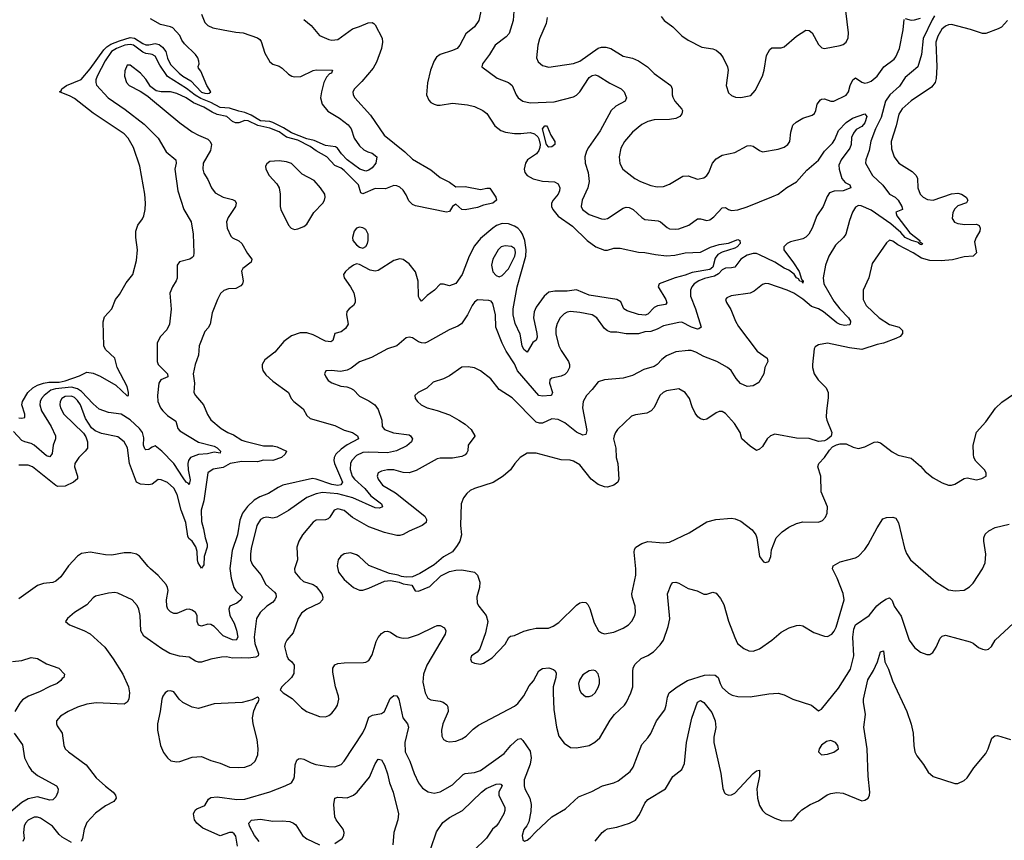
# Model space of a CAD drawing. Header units: inches. Extents: x 1173000 to 1307049, y 522583 to 678455.
# Tile 385 of 617: x 1279156 to 1285510, y 572119 to 577415. Entities that reach past the tile are written whole.
import ezdxf

# ---------------------------------------------------------------- set-up
doc = ezdxf.new("R2010")
doc.units = ezdxf.units.IN
doc.header["$MEASUREMENT"] = 0
doc.layers.add('B2577', color=7, linetype='Continuous')
doc.layers.add('B2587', color=7, linetype='Continuous')

msp = doc.modelspace()

# ---------------------------------------------------------------- linework, layer by layer
at = {"layer": 'B2577', "color": 5}
for points, elevation in [([(1279150, 574846.3), (1279170, 574842.7), (1279190, 574847.1), (1279190.2, 574869.8), (1279170.1, 574930), (1279173.4, 574950), (1279209.6, 575010), (1279241.3, 575038.7), (1279270, 575055.8), (1279310, 575070), (1279345.2, 575074.8), (1279410, 575074.7), (1279450, 575083.5), (1279543.1, 575116.9), (1279590, 575139.7), (1279630, 575134), (1279674.7, 575114.7), (1279775.9, 575055.9), (1279850, 574988.3), (1279858, 574990), (1279858.9, 575010), (1279850, 575047.3), (1279785.3, 575170), (1279770.3, 575230), (1279710, 575287.3), (1279698.5, 575310), (1279694, 575466), (1279702.4, 575497.6), (1279751.4, 575548.6), (1279775.3, 575610), (1279799.3, 575640.7), (1279844.2, 575715.8), (1279885.3, 575770), (1279910, 575861.2), (1279916.5, 575930), (1279905.3, 576010), (1279906, 576050), (1279919.5, 576090), (1279948.4, 576130), (1279957, 576150), (1279965.7, 576190), (1279967.9, 576230), (1279964.7, 576290), (1279932.3, 576470), (1279891.2, 576590), (1279855.8, 576650), (1279830, 576678.5), (1279630, 576810.9), (1279510, 576905.8), (1279482.1, 576922.1), (1279414, 576950), (1279423.1, 576956.9), (1279428.9, 576970), (1279457.8, 576990), (1279552.3, 577030), (1279610, 577098.5), (1279698.4, 577221.6), (1279718.9, 577241.1), (1279743.3, 577256.7), (1279800.4, 577279.6), (1279870, 577299.5), (1279896.5, 577296.5), (1279950, 577261.9), (1279970, 577253.8), (1279990, 577253.2), (1280000, 577255.4)], 740), ([(1280000, 577192.7), (1279970, 577196.8), (1279950, 577205.6), (1279890, 577250.6), (1279870, 577255.9), (1279834.4, 577250), (1279780.6, 577230), (1279748.8, 577210), (1279708.7, 577150), (1279657, 577050), (1279648.1, 577028.1), (1279647.2, 577010), (1279652.8, 576992.8), (1279727.6, 576910), (1279835.7, 576835.7), (1279959.9, 576739.9), (1280000, 576699.9)], 760), ([(1280000, 576983.7), (1279970, 577031.5), (1279935.4, 577070), (1279870, 577120.7), (1279850, 577121.2), (1279835.6, 577084.4), (1279832.8, 577050), (1279845.2, 577010), (1279863.1, 576990), (1279934.5, 576954.5), (1279982.2, 576922.2), (1280000, 576907.4)], 780), ([(1280000, 574649.2), (1279990, 574641.4), (1279970, 574639.9), (1279964.5, 574644.5), (1279955.6, 574670), (1279956.3, 574716.3), (1279949.3, 574750), (1279930, 574776.5), (1279870, 574832.6), (1279810, 574869), (1279730, 574880.9), (1279670, 574901.6), (1279630, 574935.7), (1279555.5, 575015.5), (1279530, 575032.4), (1279490, 575042.5), (1279387.9, 575032.1), (1279357, 575023), (1279315, 574990), (1279297.6, 574970), (1279288.5, 574950), (1279286.9, 574930), (1279297.5, 574890), (1279359.6, 574790), (1279387.8, 574730), (1279387.3, 574710), (1279372.5, 574670), (1279365.2, 574614.8), (1279350, 574594), (1279330, 574599.8), (1279250, 574669.9), (1279230, 574680.9), (1279189.9, 574689.9), (1279170, 574699.3), (1279117.1, 574757.1)], 760), ([(1280000, 574415.1), (1279990, 574412), (1279936.4, 574416.4), (1279910, 574429.7), (1279864.4, 574550), (1279851.7, 574651.7), (1279830.9, 574690), (1279790, 574723.5), (1279684, 574744), (1279642.6, 574762.6), (1279620, 574780), (1279581.7, 574841.7), (1279548.2, 574930), (1279530, 574958.4), (1279510, 574976.7), (1279490, 574986.3), (1279450, 574983.1), (1279427.7, 574970), (1279416.6, 574950), (1279414.8, 574930), (1279419.8, 574910), (1279441.7, 574870), (1279566.8, 574746.8), (1279582.3, 574722.3), (1279593.4, 574690), (1279593.7, 574650), (1279579.5, 574630), (1279536.9, 574590), (1279512.3, 574550), (1279509.3, 574530), (1279528.4, 574470), (1279529.1, 574450.9), (1279503.1, 574430), (1279450, 574405.2), (1279403.2, 574403.2), (1279388.8, 574408.8), (1279239.6, 574530), (1279210, 574539.8), (1279150, 574539)], 780), ([(1280000, 573871.7), (1279984.9, 573884.9), (1279930, 573951.6), (1279910, 573964.7), (1279873.6, 573973.6), (1279830, 573973.5), (1279750, 573958.3), (1279710, 573960.5), (1279610, 573978.9), (1279554.8, 573970), (1279530, 573951.6), (1279470, 573891.2), (1279420.9, 573819.1), (1279390, 573792), (1279370, 573783.5), (1279310, 573775.3), (1279270, 573762.7), (1279150, 573678.2)], 820), ([(1280000, 573406.5), (1279957, 573437), (1279938.5, 573470), (1279932.9, 573570), (1279924.5, 573610), (1279914.1, 573634.1), (1279881.6, 573670), (1279790, 573713.7), (1279770, 573717.2), (1279730, 573714.7), (1279645.8, 573694.2), (1279630, 573683.6), (1279590, 573637.6), (1279510.7, 573590), (1279464.7, 573550), (1279451.3, 573530), (1279478, 573510), (1279570, 573471.8), (1279610, 573450.3), (1279706.1, 573366.1), (1279760.3, 573290), (1279822.3, 573190), (1279857.3, 573110), (1279864, 573070), (1279859.5, 573030), (1279849.1, 573010.9), (1279830, 572996.9), (1279650, 573005.7), (1279590, 572996.4), (1279530, 572977.7), (1279468, 572950), (1279420, 572920), (1279394.4, 572890), (1279394, 572870), (1279398.6, 572858.6), (1279430.3, 572810), (1279441.3, 572730), (1279450.4, 572710), (1279470.2, 572690.2), (1279585.5, 572605.5), (1279650, 572521.7), (1279710, 572467.2), (1279759.1, 572430), (1279773.4, 572410), (1279778, 572390), (1279764, 572370), (1279710, 572341.3), (1279645.1, 572294.9), (1279590, 572234.3), (1279571.3, 572190), (1279562, 572130), (1279553.7, 572110)], 840), ([(1279110, 573273.2), (1279170, 573278.3), (1279230, 573297.8), (1279270, 573293.2), (1279330, 573258), (1279408.2, 573230), (1279444.7, 573190), (1279441, 573170), (1279430, 573163.7), (1279422.6, 573150), (1279398.9, 573130), (1279349.6, 573110.4), (1279283.8, 573076.2), (1279212, 573048), (1279175.2, 573024.8), (1279157, 573003), (1279125.3, 572950)], 820), ([(1279121.1, 572810), (1279174.5, 572734.5), (1279187.2, 572650), (1279214.7, 572594.7), (1279232.6, 572570), (1279270, 572537.2), (1279393, 572470), (1279403.7, 572450), (1279401.5, 572430), (1279390, 572399.5), (1279370, 572380.4), (1279350, 572377.2), (1279270, 572398.7), (1279210, 572386), (1279170, 572362.8), (1279070, 572279.8)], 820), ([(1279490, 572105.4), (1279430, 572139.1), (1279410, 572156.3), (1279368.2, 572210), (1279290, 572262.3), (1279270, 572268.9), (1279250, 572268.9), (1279210, 572247.6), (1279194.2, 572230), (1279185.8, 572210), (1279181, 572170), (1279185, 572130), (1279176.5, 572110)], 840)]:
    msp.add_lwpolyline(points, dxfattribs=dict(at, elevation=elevation))
at = {"layer": 'B2587', "color": 5}
for points, elevation in [([(1282349, 577530), (1282340.8, 577410), (1282314.1, 577325.9), (1282295.2, 577304.8), (1282223.6, 577250), (1282186.9, 577190), (1282142, 577130), (1282139.1, 577110), (1282238, 577038), (1282310, 577010.2), (1282321.8, 577001.8), (1282334.6, 576990), (1282359.5, 576930), (1282372.7, 576910), (1282402.8, 576890), (1282450, 576877.8), (1282604.8, 576884.8), (1282730, 576917.4), (1282750, 576928.6), (1282770, 576949.2), (1282830, 577042.2), (1282850, 577054.7), (1282870, 577058.8), (1282890, 577053.8), (1282965.3, 577005.3), (1283037.1, 576970), (1283057, 576950), (1283072.4, 576910), (1283063.8, 576890), (1283002.6, 576857.4), (1282972.8, 576830), (1282901.2, 576698.8), (1282826, 576590), (1282813.6, 576566.4), (1282803.7, 576530), (1282806, 576490), (1282824.9, 576430), (1282830.4, 576370), (1282821.5, 576330), (1282786, 576250), (1282780.3, 576210), (1282788.9, 576190), (1282830, 576157.5), (1282910, 576129.2), (1282930, 576127.1), (1282950, 576131.3), (1283050, 576198.5), (1283070, 576204.7), (1283090, 576202.4), (1283114.9, 576190), (1283170, 576138.9), (1283190, 576126.5), (1283276.7, 576116.7), (1283291.1, 576111.1), (1283333.5, 576073.5), (1283350, 576066), (1283390, 576062.3), (1283410, 576065.3), (1283475.1, 576090), (1283530, 576130.3), (1283550, 576130.2), (1283590, 576119.7), (1283610, 576123.8), (1283636.1, 576143.9), (1283690, 576200.3), (1283710, 576203.8), (1283731, 576190), (1283750, 576184.6), (1283790, 576188.2), (1283850, 576207.3), (1284010, 576271), (1284050, 576290.2), (1284106.9, 576333.1), (1284170, 576369.6), (1284236.7, 576443.3), (1284310, 576509.5), (1284350, 576567.3), (1284401.4, 576618.6), (1284417.4, 576642.6), (1284441, 576699), (1284490, 576751.6), (1284530, 576778.9), (1284610, 576807), (1284623.6, 576790), (1284610.8, 576750), (1284590, 576726.5), (1284553.6, 576706.4), (1284536.1, 576683.9), (1284524.3, 576655.7), (1284521.9, 576610), (1284513.8, 576586.2), (1284456.2, 576510), (1284442.8, 576477.2), (1284444.7, 576450), (1284461.6, 576390), (1284483.6, 576363.6), (1284512.7, 576350), (1284520.5, 576330), (1284470, 576309.9), (1284411, 576309), (1284382.9, 576297.1), (1284365.8, 576274.2), (1284340.7, 576210), (1284301.1, 576150), (1284270, 576069.6), (1284248.9, 576030), (1284230, 576011.1), (1284210, 576000.9), (1284130, 575982), (1284108.8, 575970), (1284087.6, 575950), (1284086.5, 575930), (1284150, 575846.7), (1284185.8, 575790), (1284201, 575741), (1284211.8, 575730), (1284210, 575714), (1284205.6, 575725.6), (1284190, 575726.9), (1284182.3, 575742.3), (1284170, 575749.9), (1284153.4, 575773.4), (1284118.5, 575798.5), (1284090, 575811.7), (1284030.2, 575850.2), (1283930, 575898), (1283910, 575905.3), (1283890, 575906.2), (1283850, 575894.4), (1283809.4, 575870.6), (1283770, 575818.5), (1283750, 575812.6), (1283710, 575810.6), (1283690, 575800.5), (1283664.8, 575775.2), (1283639.7, 575760.3), (1283575, 575745), (1283537.7, 575730), (1283509.4, 575710), (1283492.5, 575690), (1283485, 575670), (1283486, 575630), (1283517.6, 575550), (1283553.7, 575430), (1283539.7, 575420.3), (1283530, 575418.8), (1283491.5, 575430), (1283430, 575461.9), (1283410, 575461.7), (1283310, 575439.5), (1283270, 575417), (1283230, 575403.7), (1283190, 575399.8), (1283150, 575387), (1283070, 575387.4), (1283010, 575397.4), (1282970, 575398.7), (1282950, 575407), (1282930, 575422.4), (1282880.4, 575490), (1282849.4, 575510), (1282770, 575526.2), (1282710, 575532.2), (1282690, 575527.8), (1282670, 575516.1), (1282643.2, 575490), (1282625.4, 575454.6), (1282616.9, 575423.1), (1282615, 575385), (1282635, 575310), (1282650, 575279.5), (1282697.4, 575210), (1282704.2, 575190), (1282704.2, 575170), (1282690, 575139.5), (1282674.6, 575125.4), (1282650, 575115.1), (1282590, 575101.3), (1282576.4, 575090), (1282575.6, 575070), (1282594.2, 575010), (1282588, 574992), (1282582.8, 574990), (1282530, 574984.3), (1282505.8, 574990), (1282368.5, 575148.5), (1282350, 575194.3), (1282294.9, 575274.9), (1282270, 575327), (1282229.7, 575430), (1282225.8, 575510), (1282210, 575584), (1282197.7, 575597.7), (1282182.9, 575602.9), (1282110, 575607.6), (1282090, 575591.8), (1282075.3, 575570), (1282046.3, 575510), (1282007.1, 575452.9), (1281983.4, 575436.6), (1281927.2, 575412.8), (1281785.5, 575334.5), (1281770, 575328.4), (1281750, 575329.7), (1281730, 575336.4), (1281690, 575361.1), (1281670, 575366.6), (1281650, 575362), (1281590, 575310.8), (1281530, 575290.7), (1281425.5, 575234.5), (1281350, 575207.1), (1281294.5, 575165.5), (1281270, 575153.3), (1281225.6, 575145.6), (1281168.8, 575151.2), (1281130.8, 575149.2), (1281122.8, 575130), (1281130.7, 575110), (1281147.3, 575087.3), (1281170, 575070.6), (1281229.4, 575050.6), (1281266.3, 575046.3), (1281290, 575037.6), (1281310, 575025.5), (1281350, 574985.5), (1281410, 574956), (1281448.4, 574930), (1281470, 574898.8), (1281492.8, 574830), (1281496, 574790), (1281510.2, 574770.2), (1281568.7, 574748.7), (1281670, 574734.8), (1281679, 574730), (1281690.2, 574710), (1281683.5, 574690), (1281654.6, 574665.4), (1281587.1, 574632.9), (1281530, 574619.9), (1281410, 574624.3), (1281370, 574621.5), (1281330, 574603.2), (1281299.4, 574570), (1281291.5, 574550), (1281288.4, 574511.6), (1281301.9, 574470), (1281316.8, 574450), (1281383.4, 574390), (1281421.7, 574341.7), (1281490.2, 574290), (1281498.4, 574270), (1281478.1, 574261.9), (1281450, 574264), (1281305.1, 574330), (1281210, 574355.5), (1281110, 574363.5), (1281070, 574356), (1281008.4, 574331.6), (1280890, 574247.4), (1280816.3, 574203.7), (1280790, 574198.8), (1280750, 574204), (1280730, 574200.7), (1280710, 574188.7), (1280687.4, 574150), (1280650, 574002.7), (1280644.7, 573964.7), (1280646.1, 573926.1), (1280657.6, 573897.6), (1280711.8, 573831.8), (1280744.6, 573770), (1280800.9, 573720.9), (1280808, 573710), (1280810.2, 573690), (1280803.2, 573670), (1280787.3, 573652.7), (1280750, 573628.9), (1280707.4, 573590), (1280683.7, 573550), (1280668.6, 573430), (1280674.3, 573390), (1280697, 573323), (1280696, 573310), (1280679.6, 573300.4), (1280630, 573293.3), (1280590, 573297), (1280530, 573293.8), (1280490, 573302), (1280458.7, 573301.3), (1280390, 573288.4), (1280330, 573268.3), (1280310, 573268.2), (1280290, 573275.1), (1280250, 573300.5), (1280187.3, 573307.3), (1280125.1, 573325.1), (1280074, 573354), (1280000, 573406.5)], 840), ([(1282135.2, 577490), (1282118.8, 577410), (1282090.2, 577370), (1282035.4, 577324.6), (1281996.9, 577250), (1281978.7, 577230), (1281950, 577216.1), (1281868.7, 577191.3), (1281846.2, 577173.8), (1281830.2, 577150), (1281806.5, 577090), (1281787, 577007), (1281782, 576930), (1281796.3, 576896.3), (1281810, 576880.9), (1281830, 576869), (1281850, 576864), (1281870, 576862.8), (1281950, 576876.5), (1282046.2, 576866.2), (1282090, 576854), (1282145.5, 576830), (1282170, 576810.3), (1282222.3, 576730), (1282260.7, 576700.7), (1282290.8, 576690), (1282350, 576681.2), (1282390, 576679.8), (1282450, 576687.1), (1282478.2, 576678.2), (1282499.1, 576659.1), (1282505.6, 576645.6), (1282515.8, 576610), (1282513.2, 576590), (1282505.5, 576570), (1282490.4, 576549.6), (1282434, 576510), (1282421, 576490), (1282412.2, 576450), (1282416.5, 576430), (1282431.8, 576410), (1282470, 576388.5), (1282530, 576373.4), (1282608.1, 576368.1), (1282630, 576355.3), (1282640.8, 576330), (1282639.2, 576310), (1282630.2, 576290), (1282598.5, 576250), (1282588.4, 576230), (1282587.6, 576210), (1282595.5, 576190), (1282630, 576147.7), (1282723.3, 576083.3), (1282817.5, 575990), (1282874.9, 575950), (1282930, 575928.6), (1282950, 575928.5), (1282990, 575939.8), (1283030, 575939.8), (1283150, 575914.8), (1283190, 575913.2), (1283258.8, 575898.8), (1283330, 575890.9), (1283384.6, 575895.4), (1283450, 575910.9), (1283550, 575914.2), (1283613.5, 575946.5), (1283670, 575963.5), (1283730, 575972.9), (1283790, 575997.6), (1283804, 575990), (1283804.6, 575970), (1283786.3, 575950), (1283770, 575941.6), (1283690, 575915.2), (1283660.3, 575899.7), (1283644.2, 575875.8), (1283630, 575818.5), (1283610, 575802.2), (1283496.6, 575783.4), (1283450, 575765.5), (1283386.3, 575750), (1283283.2, 575710), (1283275.6, 575690), (1283325.6, 575610), (1283331.5, 575588.5), (1283323, 575577), (1283272.5, 575567.5), (1283250, 575557.4), (1283210, 575514.6), (1283192.6, 575507.4), (1283150, 575511.5), (1283075.5, 575535.5), (1283053.8, 575550), (1283034.3, 575594.3), (1283009.4, 575609.4), (1282830, 575637.5), (1282750, 575671.9), (1282690, 575663.8), (1282610, 575664.1), (1282570, 575655.9), (1282539.7, 575630), (1282490, 575560.3), (1282476, 575530), (1282471.2, 575490), (1282494.1, 575390), (1282494.5, 575365.5), (1282490, 575347), (1282467.6, 575332.4), (1282430, 575269.8), (1282410, 575285.7), (1282399.7, 575310), (1282384.7, 575384.7), (1282354.1, 575454.1), (1282340.6, 575510), (1282340.6, 575550), (1282366.9, 575690), (1282421.3, 575890), (1282424.7, 575930), (1282415.1, 575990), (1282400.8, 576030), (1282390, 576049.2), (1282370.4, 576070), (1282350, 576083.1), (1282310, 576097.8), (1282270, 576099.7), (1282232.5, 576087.5), (1282209.3, 576070), (1282130, 576002.5), (1282090, 575956.4), (1282056.8, 575890), (1282010.8, 575770), (1281970, 575712.4), (1281930, 575697.7), (1281890, 575708.2), (1281870, 575707.8), (1281832.9, 575670), (1281785.3, 575634.7), (1281750, 575599.5), (1281735.2, 575615.2), (1281730, 575629), (1281727.1, 575727.1), (1281710, 575787.3), (1281670, 575839.7), (1281630, 575868), (1281610, 575871.1), (1281570, 575861), (1281470, 575796.8), (1281450, 575792), (1281417.7, 575797.7), (1281350, 575836.2), (1281330, 575839.5), (1281310, 575831.8), (1281279.1, 575810), (1281258, 575790), (1281246, 575770), (1281250.4, 575750), (1281291.6, 575691.6), (1281311.4, 575651.4), (1281322, 575610), (1281320.3, 575590), (1281310.2, 575569.8), (1281282, 575550), (1281268.2, 575531.8), (1281265.5, 575510), (1281275.2, 575450), (1281258.9, 575421.1), (1281230, 575400.3), (1281190.2, 575389.8), (1281176.1, 575343.9), (1281164.2, 575335.8), (1281130, 575340.9), (1281050, 575382.2), (1281010, 575393.7), (1280966.6, 575393.4), (1280910, 575374.8), (1280861.2, 575338.8), (1280801.6, 575270), (1280739.1, 575220.9), (1280720.9, 575190), (1280720.4, 575170), (1280726, 575150), (1280744, 575124), (1280790, 575083), (1280890.4, 575010), (1280908.5, 574970), (1280925.7, 574950), (1280984.5, 574904.5), (1281010, 574860.4), (1281030, 574840.9), (1281190, 574795.3), (1281250, 574766.7), (1281304, 574750), (1281336.8, 574730), (1281342.3, 574710), (1281269.2, 574670.8), (1281230, 574643.6), (1281196.4, 574610), (1281185.5, 574590), (1281182.3, 574570), (1281186.6, 574550), (1281238.3, 574430), (1281227.7, 574412.3), (1281210, 574409.7), (1281170, 574414.6), (1281070, 574449.5), (1281046.7, 574453.3), (1280854.9, 574410), (1280823.3, 574396.7), (1280762.1, 574357.9), (1280705.2, 574334.8), (1280670, 574314.5), (1280626, 574274), (1280593, 574230), (1280575.7, 574184.3), (1280561.9, 574090), (1280527, 573990), (1280512.1, 573872.1), (1280520.5, 573810), (1280538.3, 573750), (1280550, 573729.4), (1280591, 573690), (1280584, 573670), (1280557.1, 573650), (1280513.2, 573630), (1280504.7, 573610), (1280511.3, 573570), (1280539.2, 573519.2), (1280554.9, 573474.9), (1280562.9, 573430), (1280553.6, 573410), (1280530, 573412.5), (1280470, 573437.9), (1280410, 573498.6), (1280390, 573512.3), (1280370, 573513), (1280330, 573500.7), (1280310, 573508.1), (1280302.3, 573530), (1280301.7, 573570), (1280290, 573588.6), (1280270, 573604.5), (1280250, 573610.8), (1280230, 573607.7), (1280170, 573583.5), (1280150, 573583.1), (1280130, 573592.4), (1280111.4, 573611.4), (1280105, 573630), (1280104.1, 573670), (1280113.6, 573730), (1280110.9, 573750), (1280100.5, 573770), (1280050, 573827.8), (1280000, 573871.7)], 820), ([(1280328.5, 577450), (1280350, 577397.3), (1280370, 577377.6), (1280403.4, 577363.4), (1280470, 577348.9), (1280550, 577334), (1280598, 577330), (1280690, 577299.1), (1280706.7, 577286.7), (1280714.4, 577274.4), (1280738.6, 577198.6), (1280770, 577143.8), (1280790, 577128.5), (1280830, 577115.8), (1280850, 577103.1), (1280890, 577063.7), (1280911.2, 577051.2), (1280930, 577046.7), (1280970, 577048.4), (1281050, 577086.3), (1281070, 577091.5), (1281174, 577090), (1281167.7, 577070), (1281155.1, 577064.9), (1281135, 577045), (1281117.8, 577010), (1281102.7, 576950), (1281097.7, 576910), (1281108.1, 576870), (1281145.1, 576825.1), (1281220.1, 576780.1), (1281275.6, 576735.6), (1281294.4, 576710), (1281315.5, 576650), (1281350, 576600.3), (1281376.1, 576576.1), (1281401.7, 576561.7), (1281430, 576552.8), (1281461, 576530), (1281453.4, 576490), (1281430, 576459.3), (1281410, 576444.5), (1281390, 576438), (1281350.5, 576449.5), (1281270, 576510.8), (1281232.8, 576550), (1281206.2, 576586.2), (1281194.6, 576594.6), (1281130, 576602.3), (1281055.8, 576635.8), (1281010, 576646), (1280910, 576684.7), (1280857.9, 576717.9), (1280790, 576752.4), (1280770, 576758.7), (1280710, 576763), (1280650, 576799.6), (1280610, 576816.6), (1280570, 576823.8), (1280510, 576843.2), (1280449, 576849), (1280390, 576880.6), (1280325.7, 576905.7), (1280287.8, 576927.8), (1280231.7, 576971.7), (1280109.2, 577049.2), (1280061.3, 577121.3), (1280030, 577180.6), (1280011.2, 577191.2), (1280000, 577192.7)], 760), ([(1283295.8, 577435.8), (1283315.5, 577410), (1283370, 577368.4), (1283430, 577310.4), (1283470, 577283.1), (1283558.9, 577238.9), (1283630, 577227.2), (1283650, 577219.5), (1283677, 577197), (1283694.9, 577170), (1283723.7, 577110), (1283727, 577090), (1283715.3, 576990), (1283730, 576942.8), (1283750, 576924.9), (1283775.2, 576915.2), (1283810, 576913), (1283873.4, 576926.6), (1283901.3, 576958.7), (1283949.6, 577050), (1283960.5, 577090), (1283975.8, 577184.2), (1283996.6, 577223.4), (1284010, 577233), (1284070, 577233.4), (1284090, 577239.1), (1284169.4, 577310), (1284230, 577348.2), (1284250, 577346), (1284270, 577330.5), (1284310, 577255.5), (1284333.3, 577233.3), (1284350, 577228.5), (1284450, 577248.5), (1284470, 577255.8), (1284489.7, 577270.3), (1284501.6, 577298.4), (1284505.6, 577330), (1284486.7, 577473.3)], 880), ([(1280000, 577255.4), (1280030, 577261.7), (1280056, 577256), (1280078.4, 577238.4), (1280098.7, 577210), (1280110, 577167.3), (1280130, 577125.1), (1280185.7, 577070), (1280208.7, 577050), (1280260.4, 577020.4), (1280330, 576948.3), (1280350, 576940.4), (1280370, 576939.8), (1280379.5, 576940.5), (1280390.3, 576950), (1280364.6, 576990), (1280324, 577084), (1280310, 577102), (1280307.3, 577112.7), (1280314, 577130), (1280312.7, 577147.3), (1280304.7, 577170), (1280291, 577190), (1280220.2, 577260.2), (1280203.2, 577283.2), (1280190, 577312.7), (1280143.4, 577363.4), (1280130.2, 577370.2), (1280063.9, 577383.9), (1280000, 577421.2)], 740), ([(1280990, 577416.4), (1281037.8, 577377.8), (1281090, 577312.4), (1281150, 577286.4), (1281170, 577283.1), (1281210, 577286.7), (1281304.6, 577355.4), (1281350, 577370.3), (1281404.5, 577395.5), (1281430, 577396.9), (1281441.3, 577390), (1281450, 577382.6), (1281495.6, 577295.6), (1281496.9, 577270), (1281490.5, 577230), (1281458.9, 577141.1), (1281437.7, 577102.3), (1281364.4, 577015.6), (1281315.8, 576970), (1281306.4, 576950), (1281308.4, 576930), (1281319.5, 576910), (1281419.7, 576799.7), (1281509.1, 576670), (1281641.4, 576561.4), (1281690, 576514.2), (1281810, 576446.2), (1281870, 576396.9), (1281930, 576367.2), (1281970, 576337.1), (1282030, 576339.4), (1282130, 576319.8), (1282170, 576328.5), (1282190, 576327.8), (1282228.5, 576270), (1282232.3, 576250), (1282208.8, 576230), (1282150, 576217.4), (1282110, 576202.2), (1282030, 576187.9), (1282010, 576190.9), (1281970, 576223.6), (1281950, 576209.5), (1281930, 576178), (1281910, 576171.9), (1281710, 576214.9), (1281690, 576222.7), (1281666.4, 576246.4), (1281650, 576284.8), (1281630, 576315), (1281610, 576333.9), (1281590, 576343.2), (1281570, 576345.2), (1281515.9, 576324.1), (1281450, 576324.7), (1281370, 576292.2), (1281357, 576297), (1281343.1, 576350), (1281250, 576441.9), (1281230, 576456.2), (1281190, 576474.3), (1281137.8, 576530), (1281068.7, 576568.7), (1281030, 576597.8), (1280950, 576637), (1280877.9, 576657.9), (1280830, 576691.5), (1280770, 576714.6), (1280692.5, 576732.5), (1280630, 576762.9), (1280610, 576764.5), (1280570, 576749.9), (1280548.6, 576748.6), (1280530, 576757.5), (1280493.8, 576790), (1280430, 576804.4), (1280397.6, 576817.6), (1280344.5, 576850), (1280278.3, 576878.3), (1280230, 576910.4), (1280170, 576938.9), (1280130, 576949), (1280069.7, 576949.7), (1280036.1, 576956.1), (1280001.4, 576981.4), (1280000, 576983.7)], 780), ([(1285060.1, 577439.9), (1285045.3, 577414.7), (1284986.3, 577293.7), (1284974.6, 577190), (1284952.8, 577110), (1284870, 577042.9), (1284833.8, 576986.2), (1284770.5, 576930), (1284742.3, 576890), (1284715.8, 576784.2), (1284678.4, 576710), (1284647.8, 576632.2), (1284638.3, 576570), (1284615.8, 576510), (1284613.6, 576490), (1284658.8, 576410), (1284726.7, 576346.7), (1284770, 576290.2), (1284804.7, 576270), (1284824.8, 576250), (1284848.9, 576210), (1284852.7, 576190), (1284810, 576173.3), (1284815.6, 576150), (1284900.1, 576040.1), (1284964.6, 575990), (1284963.7, 575983.7), (1284981.3, 575970), (1284976.9, 575963.1), (1284970, 575963.8), (1284957.6, 575970), (1284956.3, 575976.3), (1284911.8, 575990), (1284870, 576009.6), (1284841.4, 576041.4), (1284777.4, 576097.4), (1284650, 576185.9), (1284587.2, 576212.8), (1284570, 576215.6), (1284550, 576206), (1284530, 576172.7), (1284510, 576119.3), (1284487.8, 576030), (1284473.1, 576010), (1284419.8, 575960.2), (1284376.9, 575890), (1284355.6, 575830), (1284340.9, 575750), (1284345.4, 575710), (1284410, 575599.3), (1284448.3, 575548.3), (1284505, 575490), (1284517.3, 575470), (1284515.8, 575450), (1284510, 575446.2), (1284478.6, 575441.4), (1284450, 575447.3), (1284430, 575458.9), (1284342.4, 575530), (1284310, 575549.3), (1284264.9, 575564.9), (1284210, 575611.2), (1284151.3, 575650), (1284109.4, 575670), (1283990.4, 575709.6), (1283970, 575711.8), (1283950, 575705.1), (1283895.9, 575664.1), (1283870, 575650.9), (1283747.8, 575632.2), (1283719.9, 575620.1), (1283710.7, 575610), (1283717.1, 575590), (1283745.4, 575545.4), (1283774.4, 575470), (1283794.3, 575434.3), (1283915.6, 575275.6), (1283979.1, 575230), (1283984, 575210), (1283964.9, 575170), (1283957.3, 575130), (1283926.4, 575073.6), (1283890, 575051.5), (1283850, 575048.3), (1283808, 575068), (1283779.1, 575099.1), (1283748, 575150), (1283723, 575170), (1283654.5, 575210), (1283570, 575242.2), (1283519.5, 575270), (1283490, 575279.3), (1283470, 575280.3), (1283390, 575271.9), (1283330, 575246.2), (1283298.9, 575221.1), (1283270.1, 575189.9), (1283250, 575176.4), (1283182.8, 575157.2), (1283110, 575118.9), (1283050, 575101.3), (1282930, 575091.2), (1282890, 575076.9), (1282851.4, 575028.6), (1282812.9, 574990), (1282791.4, 574950), (1282788.3, 574910), (1282816.6, 574763.4), (1282810, 574738.4), (1282790, 574734.2), (1282750, 574753.2), (1282674.1, 574814.1), (1282630, 574834.9), (1282590, 574838.5), (1282530, 574811.3), (1282510, 574810.6), (1282490, 574817.3), (1282334.7, 574974.7), (1282249.2, 575029.2), (1282197.3, 575097.3), (1282130, 575148.7), (1282090, 575167.8), (1282050, 575174.8), (1282010, 575172.1), (1281930, 575116.9), (1281890, 575097.4), (1281824.4, 575075.6), (1281783.1, 575036.9), (1281728, 575010), (1281706, 574990), (1281707.4, 574970), (1281723, 574950), (1281747.7, 574930), (1281786, 574910), (1281850, 574892.8), (1281930, 574863.9), (1281990.9, 574830.9), (1282030, 574805.3), (1282070, 574770.3), (1282094.2, 574730), (1282093.1, 574726.9), (1282050.2, 574670), (1282048.3, 574631.7), (1282041.4, 574618.6), (1282030, 574606.4), (1282010, 574595.6), (1281950, 574585.5), (1281870, 574585.3), (1281850, 574581.5), (1281714.4, 574505.6), (1281670, 574490.7), (1281630, 574493.5), (1281570, 574509.8), (1281530, 574510.6), (1281490, 574501.7), (1281468.4, 574490), (1281462, 574470), (1281468.9, 574450), (1281497.8, 574410), (1281580.8, 574360.8), (1281770.9, 574210.9), (1281782, 574190), (1281778.9, 574170), (1281753.7, 574150), (1281670, 574114.6), (1281630, 574092), (1281610, 574085.3), (1281590, 574085.8), (1281510, 574105.8), (1281410, 574142.4), (1281302.7, 574202.7), (1281250, 574247.6), (1281210, 574258.9), (1281185.3, 574250), (1281156.7, 574203.3), (1281146.1, 574193.9), (1281130, 574188.2), (1281070, 574186), (1281050, 574171.5), (1280980.2, 574090), (1280958, 574050), (1280945.5, 574010), (1280947.9, 573930), (1280930.3, 573870), (1280932, 573850), (1280963.7, 573810), (1280988.4, 573790), (1281050, 573769), (1281070, 573756), (1281106.3, 573710), (1281113, 573687), (1281110.4, 573670), (1281090.5, 573650), (1281008.7, 573610), (1280974.2, 573585.8), (1280953, 573550), (1280921.7, 573458.3), (1280880.3, 573410), (1280869.1, 573390), (1280866, 573370), (1280879, 573310), (1280889, 573290), (1280912.7, 573270), (1280926.7, 573250), (1280925.2, 573194.8), (1280910.8, 573170), (1280846.8, 573110), (1280836, 573090), (1280856, 573070), (1280914.8, 573034.8), (1280973.8, 572973.8), (1281007.3, 572950), (1281090, 572918), (1281130, 572916.5), (1281150, 572923.7), (1281170, 572939.5), (1281195.1, 572970), (1281206.3, 572990), (1281215.4, 573030), (1281214.3, 573050), (1281193.7, 573110), (1281176.6, 573203.4), (1281177.6, 573230), (1281189.7, 573250.3), (1281210, 573260.3), (1281250, 573264.6), (1281374.2, 573265.8), (1281390, 573268.5), (1281410, 573279.3), (1281430, 573314.8), (1281457.5, 573402.5), (1281470, 573428.2), (1281490, 573453.7), (1281510, 573466), (1281530, 573468.9), (1281550, 573462.6), (1281590, 573434.6), (1281610, 573426.7), (1281630, 573423.2), (1281665.4, 573425.4), (1281730, 573447.3), (1281830, 573497.3), (1281850, 573504.9), (1281870, 573505.3), (1281896.5, 573490), (1281905.5, 573470), (1281902.2, 573450), (1281782.6, 573250), (1281762, 573190), (1281758.7, 573138.7), (1281771.7, 573070), (1281790, 573037.1), (1281810, 573025.3), (1281870, 573017.2), (1281888, 573010), (1281912.5, 572992.5), (1281919.5, 572979.5), (1281920.9, 572950), (1281887.6, 572870), (1281877.4, 572830), (1281880.3, 572790), (1281890.6, 572770), (1281910, 572757.6), (1281930, 572753.4), (1281970, 572759.6), (1282010, 572772.9), (1282037.6, 572790), (1282083.2, 572836.8), (1282117.3, 572862.7), (1282350, 572984.6), (1282370, 573002), (1282410, 573052), (1282444.1, 573115.9), (1282472, 573148), (1282506.9, 573213.1), (1282530, 573226.7), (1282570, 573231.3), (1282601.8, 573221.8), (1282612.1, 573212.1), (1282617.1, 573197.1), (1282615.3, 573170), (1282598.9, 573110), (1282598.1, 573070), (1282604, 572964), (1282620.3, 572850), (1282636, 572790), (1282670, 572745.5), (1282710, 572718), (1282750, 572716.5), (1282830, 572730.3), (1282868.6, 572751.4), (1282899.3, 572780.7), (1282965.5, 572894.5), (1282995.4, 572930), (1283058.9, 572990), (1283071.2, 573010), (1283100.4, 573070), (1283112.1, 573110), (1283113.3, 573210), (1283116, 573230), (1283126.5, 573253.5), (1283167.4, 573292.6), (1283210, 573311.7), (1283245.4, 573334.6), (1283290, 573379.5), (1283309.7, 573410), (1283341.8, 573498.2), (1283351.4, 573548.6), (1283337.4, 573710), (1283360.5, 573770), (1283370, 573781.6), (1283390, 573784.2), (1283410, 573777.8), (1283470, 573744.2), (1283528.7, 573728.7), (1283570, 573706.8), (1283590, 573707.3), (1283630, 573720.7), (1283650, 573714), (1283679.2, 573679.2), (1283701.1, 573641.1), (1283730, 573534), (1283770, 573427.3), (1283788.8, 573390), (1283830, 573356.4), (1283862, 573342), (1283890, 573340.3), (1283930, 573353.7), (1284010, 573410.4), (1284070, 573461.1), (1284122.7, 573490), (1284170, 573504.2), (1284190, 573507), (1284210, 573503.7), (1284280.7, 573460.7), (1284350, 573436.4), (1284370, 573434.9), (1284397, 573450), (1284412.1, 573467.9), (1284424.9, 573495.1), (1284475.6, 573670), (1284470.6, 573710.6), (1284431.7, 573811.7), (1284401.6, 573870), (1284406.6, 573890), (1284450, 573916.4), (1284550, 573941.1), (1284570, 573953.4), (1284610, 573994.9), (1284632.5, 574027.5), (1284690, 574134.8), (1284727, 574193), (1284750, 574202.8), (1284790, 574204.7), (1284810, 574198), (1284827.9, 574167.9), (1284865, 574005), (1284878.9, 573970), (1284905.3, 573930), (1285067.2, 573787.2), (1285150, 573734.9), (1285191.9, 573728.1), (1285250, 573734), (1285285.8, 573754.2), (1285310, 573777.3), (1285369.6, 573870), (1285386, 573910), (1285390, 573966), (1285378, 574050), (1285378.4, 574070), (1285386.4, 574093.6), (1285410, 574116.9), (1285450, 574138.3), (1285541.4, 574158.6)], 860), ([(1285530.6, 577409.4), (1285492.1, 577367.9), (1285470, 577356.7), (1285390, 577325.2), (1285370, 577326.6), (1285292.2, 577352.2), (1285170, 577384), (1285150, 577382.3), (1285130, 577373), (1285106.8, 577353.2), (1285080.1, 577310), (1285068, 577270), (1285075.1, 577110), (1285070, 577035.3), (1285063.2, 577010), (1285039.6, 576980.4), (1284909.3, 576890.7), (1284850, 576840.7), (1284830, 576806), (1284812.4, 576730), (1284780.6, 576630), (1284781.7, 576581.7), (1284799.6, 576530), (1284830.3, 576490), (1284916.2, 576436.2), (1284942, 576410), (1284948.9, 576390), (1284951.6, 576330), (1284967.6, 576290), (1284985.7, 576270), (1285014.3, 576254.3), (1285050, 576251.4), (1285170, 576291.6), (1285210, 576295.8), (1285233.7, 576290), (1285264.2, 576270), (1285274.4, 576250), (1285265.8, 576234.2), (1285210, 576213.1), (1285190, 576195.4), (1285176.9, 576170), (1285172.5, 576132.5), (1285188.7, 576108.7), (1285210, 576099.5), (1285254.4, 576094.4), (1285330, 576096.5), (1285347.9, 576087.9), (1285355.2, 576070), (1285352.1, 576050), (1285328.1, 576010), (1285318.4, 575981.6), (1285330, 575909.6), (1285310, 575888), (1285250, 575885.7), (1285174.7, 575865.3), (1285101.8, 575858.2), (1285030, 575860.4), (1284976.4, 575876.4), (1284922.5, 575910), (1284822, 575962), (1284790, 575986.3), (1284770, 575993.3), (1284750, 575974.5), (1284657.6, 575842.4), (1284636.5, 575750), (1284599.6, 575670), (1284599.6, 575610), (1284618.9, 575570), (1284703, 575490), (1284770, 575448.5), (1284832.2, 575430), (1284853.1, 575410), (1284854, 575390), (1284837.1, 575370), (1284810, 575356.8), (1284730, 575327.8), (1284690, 575319.8), (1284590, 575287.6), (1284510, 575297.1), (1284370, 575326.6), (1284310, 575317), (1284290, 575304), (1284283, 575290), (1284272.7, 575190), (1284272.7, 575170), (1284282.4, 575130), (1284308, 575090), (1284359.5, 575039.5), (1284373, 575010), (1284374.4, 574974.4), (1284362, 574890), (1284361.1, 574850), (1284364.6, 574830), (1284398, 574750), (1284392.1, 574727.9), (1284370, 574706.9), (1284350, 574697.7), (1284310, 574693.7), (1284250, 574712.6), (1284170, 574714.3), (1284030, 574740.5), (1284000.5, 574730), (1283980.4, 574710), (1283950, 574661.2), (1283930, 574644), (1283910, 574635.3), (1283870, 574662.7), (1283817, 574710), (1283804.7, 574750), (1283769.8, 574809.8), (1283710, 574873.6), (1283690, 574886), (1283670, 574886.6), (1283650, 574878.3), (1283590, 574837.4), (1283570, 574833.3), (1283550, 574839.6), (1283532.5, 574852.5), (1283515.2, 574875.2), (1283496.1, 574916.1), (1283478.4, 574970), (1283449.6, 575009.6), (1283410, 575031.8), (1283330, 575019.7), (1283308, 575010), (1283286.7, 574990), (1283250, 574912.3), (1283230.4, 574890), (1283203.7, 574876.3), (1283130, 574865.7), (1283104.2, 574855.8), (1283014.4, 574770), (1283001.1, 574750), (1282991.8, 574730), (1282989.1, 574710), (1283002.2, 574650), (1283005.4, 574590), (1283015.6, 574550), (1283022.3, 574450), (1283015.3, 574430), (1282990.4, 574410), (1282950, 574397.3), (1282930, 574399.1), (1282890, 574416.1), (1282844.2, 574450), (1282770, 574543.1), (1282730, 574565.7), (1282708.7, 574571.3), (1282650, 574574), (1282490, 574617.6), (1282430, 574617.6), (1282386.8, 574590), (1282350.3, 574549.7), (1282322.4, 574510), (1282277.1, 574470), (1282211, 574429), (1282091.3, 574388.7), (1282064, 574376), (1282042, 574358), (1282019.5, 574330), (1282004.9, 574290), (1282000.7, 574150), (1282007.6, 574090), (1281995.8, 574050), (1281979.1, 574020.9), (1281950, 573980.9), (1281890, 573949.4), (1281830, 573897), (1281738.7, 573841.3), (1281690, 573819.3), (1281650, 573818), (1281620.9, 573820.9), (1281598, 573830), (1281541.5, 573841.5), (1281410, 573891.5), (1281346, 573950), (1281330, 573960.4), (1281290, 573973.1), (1281250, 573966.9), (1281227.5, 573952.5), (1281212, 573928), (1281203.9, 573890), (1281214, 573850), (1281250, 573802.6), (1281310, 573750.4), (1281350, 573734), (1281370, 573734), (1281410, 573745.7), (1281510, 573790.7), (1281550, 573794.8), (1281604.5, 573784.5), (1281630, 573774.8), (1281686.4, 573766.4), (1281708, 573728), (1281730, 573727.3), (1281802.5, 573757.5), (1281874.3, 573825.7), (1281930, 573853.7), (1281970, 573862.6), (1282010, 573863.7), (1282090, 573848.4), (1282110.3, 573830), (1282124.8, 573784.8), (1282122.4, 573750), (1282105.8, 573690), (1282109, 573650), (1282118, 573630), (1282165.3, 573570), (1282177, 573530), (1282162, 573458), (1282124.9, 573355.1), (1282107.3, 573332.7), (1282072, 573310), (1282064.7, 573290), (1282072, 573270), (1282090, 573261), (1282130, 573256), (1282150, 573261), (1282204.1, 573295.9), (1282290, 573385.5), (1282312.9, 573427.1), (1282324.2, 573435.8), (1282350, 573440.3), (1282410, 573467.6), (1282450, 573479), (1282490, 573487.4), (1282567.8, 573487.8), (1282599.5, 573500.5), (1282634.8, 573525.2), (1282750, 573635.5), (1282770, 573650.4), (1282790, 573656.4), (1282810, 573654.4), (1282821.7, 573641.7), (1282834.4, 573614.4), (1282863, 573523), (1282891.7, 573471.7), (1282910, 573458), (1282930, 573450.4), (1282990, 573463.1), (1283050, 573487.8), (1283084.2, 573510), (1283106.3, 573533.7), (1283125.1, 573570), (1283129.8, 573590), (1283127.4, 573630), (1283108.5, 573690), (1283107.1, 573710), (1283131.8, 573830), (1283132.8, 573870), (1283122.2, 573977.8), (1283124.2, 573995.8), (1283132, 574010), (1283170, 574034), (1283210, 574046.7), (1283310, 574038.3), (1283350, 574043.1), (1283477.2, 574102.8), (1283590, 574173.7), (1283648.3, 574188.3), (1283750, 574197.4), (1283773.6, 574193.6), (1283810, 574177.6), (1283882.8, 574122.8), (1283906, 574090), (1283913, 574070), (1283931, 573950), (1283956.9, 573916.9), (1283970, 573911.3), (1283990, 573918), (1284002.7, 573950), (1284006.8, 573993.2), (1284037.6, 574070), (1284076.2, 574110), (1284119.6, 574140.4), (1284170, 574164), (1284210, 574174), (1284310, 574172.7), (1284337.4, 574182.6), (1284356.1, 574203.9), (1284367, 574230), (1284369.5, 574270), (1284328.2, 574368.2), (1284326, 574470), (1284306, 574530), (1284313.6, 574550), (1284350, 574590.4), (1284382.3, 574637.7), (1284402.1, 574657.9), (1284428, 574672), (1284450, 574678.6), (1284490, 574677.8), (1284535.6, 574655.6), (1284570, 574647.9), (1284610, 574658.9), (1284670, 574688.5), (1284690, 574690.3), (1284710, 574684.9), (1284786.4, 574626.4), (1284825.2, 574605.2), (1284910, 574584.9), (1284970, 574534.4), (1284999.6, 574499.6), (1285050, 574459.3), (1285110, 574424.9), (1285150, 574410.7), (1285170, 574410.7), (1285190, 574417.3), (1285250, 574453.4), (1285270, 574459.1), (1285330, 574445.5), (1285365.6, 574454.4), (1285392.7, 574470), (1285393.2, 574490), (1285381.2, 574510), (1285325.2, 574565.2), (1285313.7, 574590), (1285310.8, 574610.8), (1285308.9, 574670), (1285330, 574753.4), (1285390, 574819.3), (1285452.9, 574907.1), (1285493.7, 574946.3), (1285610, 575026)], 880), ([(1282560.9, 577430), (1282552.9, 577390), (1282510, 577292.7), (1282498.7, 577250), (1282490.3, 577170), (1282502.6, 577142.6), (1282530, 577119.5), (1282570, 577108.7), (1282730, 577132.1), (1282770, 577148.6), (1282888.3, 577231.7), (1282910, 577238.5), (1282938.2, 577238.2), (1282970, 577228.8), (1283050, 577180.4), (1283110, 577167), (1283150, 577148.9), (1283208.5, 577110), (1283250, 577067), (1283357.6, 576990), (1283367, 576970), (1283365.7, 576930), (1283370, 576916), (1283384.4, 576890), (1283430, 576837.3), (1283433.7, 576830), (1283430, 576806.6), (1283415.5, 576790), (1283390, 576778.5), (1283350, 576771.9), (1283250, 576768.9), (1283210, 576758.8), (1283170, 576739.7), (1283111.7, 576690), (1283058.5, 576630), (1283034.5, 576585.5), (1283023.8, 576530), (1283028.1, 576488.1), (1283048.9, 576450), (1283124.9, 576390), (1283163, 576370), (1283230, 576344.7), (1283270, 576336.1), (1283310, 576337.8), (1283350, 576352.8), (1283434.9, 576405.1), (1283470, 576406.5), (1283530, 576386), (1283570, 576394), (1283589.8, 576410.2), (1283603.5, 576430), (1283626.4, 576490), (1283650, 576517.8), (1283690, 576540.9), (1283770, 576558.7), (1283850, 576600.4), (1283870, 576603.8), (1283890, 576598), (1283930, 576570.7), (1283950, 576562.8), (1284050, 576580.5), (1284090, 576593.4), (1284112, 576610), (1284125.1, 576630), (1284131.6, 576690), (1284145.1, 576734.9), (1284166.3, 576753.7), (1284210, 576779.5), (1284270, 576798.9), (1284284.2, 576810), (1284294.2, 576830), (1284302, 576870), (1284322.8, 576897.2), (1284330, 576902.3), (1284350, 576904), (1284390, 576888.9), (1284410, 576890.3), (1284490, 576927.8), (1284504.5, 576950), (1284514.3, 576990), (1284532.2, 577027.8), (1284550, 577039.6), (1284590, 577012.6), (1284610, 577005.6), (1284630, 577008.9), (1284650, 577018.8), (1284689.8, 577050), (1284733.4, 577110), (1284798.8, 577161.2), (1284810, 577175.9), (1284833.1, 577230), (1284857.4, 577350), (1284863.5, 577416.5)], 860), ([(1284870, 577422.2), (1284910, 577412.4), (1284930, 577413.8), (1284970, 577425.6)], 860), ([(1280000, 576907.4), (1280190, 576750.2), (1280270, 576691.4), (1280310, 576668.9), (1280370, 576644.9), (1280384.9, 576630), (1280392.9, 576610), (1280387.6, 576570), (1280339.7, 576490), (1280336.9, 576450), (1280343.9, 576423.9), (1280370, 576383.8), (1280392.9, 576330), (1280418.2, 576298.2), (1280469.5, 576269.5), (1280530, 576255.3), (1280546, 576246), (1280553.7, 576230), (1280548.8, 576210), (1280502, 576138), (1280491.2, 576110), (1280494.7, 576070), (1280517.8, 576017.8), (1280530, 576006.4), (1280570, 575988.9), (1280590, 575970.3), (1280625.7, 575905.7), (1280653.7, 575870), (1280650.4, 575850), (1280596.4, 575810), (1280587, 575793), (1280598.3, 575730), (1280593.7, 575710), (1280583.4, 575696.6), (1280550, 575679.8), (1280502.8, 575677.2), (1280473.1, 575666.9), (1280452.4, 575647.6), (1280432.4, 575610), (1280397.8, 575522.2), (1280386.3, 575450), (1280373.3, 575426.7), (1280350, 575403.7), (1280314.3, 575310), (1280310.2, 575250), (1280288.9, 575190), (1280276.5, 575130), (1280283.1, 575070), (1280280.7, 575010), (1280291.6, 574990), (1280343.1, 574930), (1280368, 574868), (1280390, 574832), (1280456.1, 574776.1), (1280499.5, 574750), (1280535.5, 574735.5), (1280590, 574701.8), (1280610, 574695), (1280730, 574665.8), (1280790, 574664.2), (1280818.3, 574658.3), (1280876.9, 574630), (1280870.1, 574610), (1280846.6, 574590), (1280790, 574570.6), (1280730, 574572.8), (1280690, 574561.9), (1280590, 574564.3), (1280515.3, 574550), (1280470, 574525.3), (1280405.6, 574514.4), (1280370.3, 574490), (1280344.9, 574310), (1280326.4, 574250), (1280330, 574175.5), (1280343, 574130), (1280352.2, 574070), (1280365.1, 574030), (1280365.5, 574010), (1280346.6, 573950), (1280343.8, 573896.2), (1280330, 573875.4), (1280307.4, 573910), (1280302.6, 573930), (1280301.9, 573981.9), (1280292.4, 574012.4), (1280270, 574048.4), (1280247.6, 574067.6), (1280241, 574081), (1280229.2, 574170), (1280199, 574250), (1280172.9, 574350), (1280150, 574392.3), (1280110, 574427.4), (1280070, 574445.6), (1280050, 574448.2), (1280010, 574418.3), (1280000, 574415.1)], 780), ([(1280000, 576699.9), (1280050.3, 576650), (1280102.2, 576562.2), (1280164.4, 576510), (1280165.7, 576490), (1280158, 576450), (1280175.9, 576310), (1280214.9, 576190), (1280263, 576110), (1280274.9, 576030), (1280280.9, 575910), (1280277, 575890), (1280270, 575879.5), (1280254.8, 575870), (1280187.7, 575852.3), (1280172.4, 575830), (1280172.4, 575747.6), (1280166.4, 575730), (1280141.3, 575690), (1280126, 575650), (1280134, 575546), (1280122.4, 575450), (1280105.8, 575414.2), (1280065.3, 575370), (1280043.1, 575330), (1280043.6, 575210), (1280050.3, 575190), (1280110.2, 575130), (1280113, 575110), (1280067.3, 575090), (1280053.4, 575070), (1280045.8, 574990), (1280048.6, 574950), (1280065.3, 574910), (1280079.8, 574890), (1280110, 574861), (1280163.4, 574823.4), (1280177.4, 574777.4), (1280190, 574760.9), (1280308.9, 574688.9), (1280410, 574661.9), (1280430, 574652.1), (1280451.7, 574630), (1280450, 574618), (1280410, 574623.6), (1280367.9, 574612.1), (1280310, 574609.5), (1280259.3, 574590), (1280246.1, 574570), (1280241.8, 574550), (1280243.3, 574510), (1280255.7, 574444.3), (1280250, 574414.5), (1280244, 574424), (1280230, 574430.8), (1280210, 574457.3), (1280150, 574551.3), (1280072.7, 574630), (1280030, 574665), (1280010, 574657), (1280000, 574649.2)], 760), ([(1280561.3, 572081.3), (1280550, 572145.1), (1280539.5, 572159.5), (1280530, 572168.7), (1280510, 572168.9), (1280450, 572148.2), (1280337.6, 572197.6), (1280299.7, 572230), (1280284.7, 572250), (1280278.3, 572290), (1280287.6, 572312.4), (1280298.5, 572321.5), (1280350, 572344.4), (1280375.4, 572384.6), (1280390, 572394.7), (1280430, 572398.5), (1280557.8, 572382.2), (1280610, 572384.6), (1280770, 572432), (1280869.7, 572470.3), (1280909.5, 572490.5), (1280924.2, 572515.8), (1280929.6, 572530.4), (1280934.3, 572605.7), (1280945.1, 572634.9), (1280955.6, 572644.4), (1280970, 572647), (1280990, 572643.2), (1281037.9, 572617.9), (1281067.7, 572607.7), (1281150, 572595.5), (1281190, 572593.7), (1281230, 572608.7), (1281250, 572630.5), (1281370, 572812.4), (1281388.7, 572850), (1281410, 572914), (1281432.7, 572927.3), (1281490, 572936.9), (1281509.7, 572950), (1281546.9, 573033.1), (1281570, 573052.8), (1281590, 573050.3), (1281603.5, 573030), (1281629.6, 572909.6), (1281659.6, 572870), (1281664.7, 572850), (1281642, 572750), (1281643.5, 572690), (1281674.7, 572630), (1281702.3, 572550), (1281730.2, 572490.2), (1281755.1, 572455.1), (1281791.4, 572431.4), (1281830, 572423.1), (1281870, 572431.4), (1281950, 572475.8), (1282017.6, 572542.4), (1282030.9, 572549.1), (1282090, 572556.1), (1282130, 572570.3), (1282281.8, 572678.2), (1282324.7, 572730), (1282370, 572772), (1282390, 572774.9), (1282403.4, 572763.4), (1282450, 572694.4), (1282457.7, 572650), (1282449.5, 572610), (1282411.6, 572510), (1282410.9, 572470.9), (1282416, 572450), (1282447.3, 572390), (1282457.8, 572350), (1282454.8, 572305.2), (1282442.4, 572237.6), (1282428.7, 572211.3), (1282410, 572188.7), (1282399.1, 572150), (1282402.8, 572122.8), (1282412.7, 572112.7), (1282430, 572118.8), (1282450, 572134.8), (1282485.8, 572174.2), (1282589.8, 572270.2), (1282678.7, 572321.3), (1282761.7, 572398.3), (1282847.3, 572432.7), (1282917.2, 572470), (1282991, 572489), (1283017.2, 572502.8), (1283096.6, 572563.4), (1283114, 572590), (1283170, 572737.3), (1283210, 572779.1), (1283230, 572807.7), (1283265.4, 572890), (1283318.9, 572961.1), (1283328.5, 572990), (1283336.6, 573043.4), (1283348.2, 573070), (1283398.4, 573110), (1283466.6, 573150), (1283575.8, 573184.2), (1283610, 573187.4), (1283644, 573184), (1283663.8, 573170), (1283676.1, 573130), (1283690, 573106), (1283730, 573069.2), (1283754.5, 573054.5), (1283790, 573047.2), (1283870, 573044.7), (1283990, 573064.4), (1284050, 573068.2), (1284090, 573058), (1284144.7, 573030), (1284264.7, 572990), (1284310, 572954.8), (1284330, 572965.5), (1284439.6, 573100.4), (1284517.2, 573222.8), (1284537.9, 573310), (1284531.7, 573430), (1284538.3, 573481.7), (1284549.9, 573510.1), (1284638.2, 573570), (1284687.9, 573632.1), (1284710, 573650.4), (1284745.3, 573674.7), (1284770, 573683.6), (1284786.2, 573666.2), (1284799.8, 573630), (1284844.8, 573564.8), (1284896.5, 573410), (1284930, 573363.8), (1284970, 573333), (1285010, 573318.8), (1285030, 573318.8), (1285048.7, 573330), (1285070, 573364.7), (1285096.2, 573423.8), (1285110, 573437.3), (1285130, 573443), (1285290, 573399.5), (1285310, 573390.4), (1285343.4, 573363.4), (1285370, 573351.8), (1285390, 573348.4), (1285407.7, 573352.3), (1285426.6, 573370), (1285450, 573410.8), (1285570, 573520.5)], 840), ([(1282870, 572113.4), (1282915.6, 572170), (1282934.9, 572185.1), (1282950, 572192.8), (1283010, 572203.9), (1283091.3, 572228.7), (1283130.6, 572249.4), (1283155.4, 572284.6), (1283190, 572357.6), (1283210, 572382), (1283324.5, 572450), (1283370, 572530.4), (1283430, 572575.3), (1283446.6, 572613.4), (1283458.7, 572750), (1283492.7, 572907.3), (1283530, 573010.4), (1283550, 573020.3), (1283570, 573008.5), (1283623.2, 572943.2), (1283643.7, 572890), (1283647.4, 572847.4), (1283634.9, 572785.1), (1283634.6, 572750), (1283680.4, 572550), (1283692.8, 572452.8), (1283705.2, 572425.2), (1283710, 572418.4), (1283730, 572410.3), (1283750, 572413.1), (1283770, 572422.6), (1283890, 572550.2), (1283910, 572566.7), (1283930, 572570.6), (1283930, 572535.3), (1283913.7, 572450), (1283918, 572390), (1283930, 572343.7), (1283950, 572310.3), (1283970, 572292.4), (1284030, 572260.8), (1284070, 572245.8), (1284135.6, 572244.4), (1284150, 572252.7), (1284183.3, 572296.7), (1284204.3, 572315.7), (1284256.9, 572350), (1284310, 572374.4), (1284367.6, 572412.4), (1284390, 572421.8), (1284430, 572426.2), (1284470, 572422.3), (1284590, 572374), (1284610, 572377.3), (1284632, 572390), (1284640.7, 572410), (1284642, 572430), (1284632.3, 572532.3), (1284625.3, 572710), (1284603.5, 572850), (1284614.2, 572930), (1284600.7, 573010), (1284602, 573030), (1284630, 573154.8), (1284666, 573214), (1284691.3, 573270), (1284710, 573335.5), (1284730, 573340.7), (1284739.2, 573270), (1284763.3, 573223.3), (1284788.1, 573148.1), (1284880.2, 572950), (1284908.6, 572868.6), (1284921.2, 572810), (1284925.3, 572730), (1284933.1, 572690), (1284944.8, 572664.8), (1284988.4, 572608.4), (1285019.1, 572559.1), (1285050, 572530.4), (1285190, 572486.3), (1285210, 572486.3), (1285250, 572504.6), (1285270, 572522), (1285314.2, 572585.8), (1285390, 572678.7), (1285406.6, 572710), (1285430, 572778), (1285447.9, 572792.1), (1285465.1, 572794.9), (1285550, 572770.2)], 820), ([(1281190, 572099.1), (1281236.9, 572130), (1281248.5, 572150), (1281249.8, 572170), (1281244.2, 572190), (1281198, 572250), (1281189.8, 572270), (1281183.5, 572350), (1281189.9, 572390.1), (1281210, 572398), (1281270, 572393.7), (1281310.9, 572409.1), (1281333.3, 572430), (1281413, 572527), (1281450, 572612.7), (1281470, 572641.6), (1281490, 572638), (1281510, 572603.8), (1281530, 572548.2), (1281542.8, 572490), (1281566.4, 572430), (1281600.6, 572290), (1281597, 572250), (1281570, 572169.2), (1281563.3, 572090)], 820), ([(1281810, 572065), (1281846, 572174), (1281886.2, 572233.8), (1281930, 572265.1), (1282013.1, 572310), (1282135.8, 572430), (1282167.4, 572452.6), (1282230, 572480.1), (1282250, 572483.5), (1282260.3, 572480.3), (1282268.9, 572470), (1282249, 572431), (1282248.7, 572410), (1282287.6, 572330), (1282287.7, 572310), (1282280.2, 572290), (1282246, 572230), (1282230.7, 572209.3), (1282207.4, 572190), (1282168.4, 572131.6), (1282084.5, 572050)], 820), ([(1280700.7, 572110), (1280672.2, 572150), (1280639.8, 572210), (1280634, 572230), (1280651.6, 572248.4), (1280710, 572255.9), (1280790, 572242.3), (1280850, 572245.2), (1280899.4, 572239.4), (1280922.4, 572230), (1280937.6, 572217.6), (1280980.2, 572150), (1281010, 572127.7), (1281090, 572090.2)], 820)]:
    msp.add_lwpolyline(points, dxfattribs=dict(at, elevation=elevation))
for points, elevation in [([(1282570, 576592.8), (1282556, 576610), (1282529.8, 576710), (1282545.6, 576730), (1282556.3, 576730), (1282562.6, 576722.6), (1282583.8, 576670), (1282610.4, 576630), (1282610, 576609.8), (1282590, 576594.3)], 820), ([(1280830, 576504.6), (1280770, 576499.4), (1280750, 576485.1), (1280743.2, 576470), (1280744.2, 576450), (1280766.2, 576410), (1280815.6, 576355.6), (1280829.6, 576330), (1280838, 576290), (1280836.3, 576210), (1280841.7, 576190), (1280891.5, 576090), (1280907.4, 576070), (1280930, 576062), (1280950, 576065.5), (1280990, 576081.5), (1281010, 576095.6), (1281055.2, 576170), (1281111.6, 576230), (1281124, 576250), (1281128.2, 576270), (1281124.6, 576290), (1281097.7, 576330), (1281057.2, 576377.2), (1280978.1, 576418.1), (1280910, 576487.4), (1280878, 576498)], 820), ([(1281350, 576075.8), (1281328.8, 576070), (1281314, 576050), (1281303.1, 576010), (1281306, 575990), (1281330, 575961.7), (1281350, 575946.4), (1281370, 575940.4), (1281390, 575950.6), (1281400.5, 575970), (1281405.1, 575990), (1281405.1, 576030), (1281390, 576060.5), (1281370, 576072.5)], 820), ([(1282290, 575956.2), (1282264.2, 575950), (1282243.5, 575930), (1282208.4, 575870), (1282201, 575830), (1282208.7, 575788.7), (1282230, 575763.1), (1282250, 575756.5), (1282270, 575763.1), (1282310, 575807.8), (1282351.9, 575890), (1282356.2, 575910), (1282354.1, 575930), (1282350, 575939.1), (1282330, 575952.3)], 840), ([(1282856.6, 573216.6), (1282830, 573212.4), (1282790, 573186), (1282770, 573157), (1282763.2, 573130), (1282769, 573090), (1282779.5, 573070), (1282807.9, 573047.9), (1282830, 573046), (1282850, 573053.4), (1282870, 573070.4), (1282890, 573105.5), (1282897.8, 573130), (1282898, 573158), (1282890, 573192.3), (1282872.1, 573212.1)], 880), ([(1280130, 573084.2), (1280110, 573080.5), (1280095.5, 573070), (1280080.3, 573050), (1280073.4, 573030), (1280063.2, 572950), (1280045.8, 572870), (1280045.3, 572830), (1280064.9, 572730), (1280085.1, 572685.1), (1280110.3, 572650.3), (1280132.1, 572632.1), (1280170, 572624.4), (1280190, 572626.4), (1280270, 572654.9), (1280330, 572658.7), (1280390, 572634.3), (1280450, 572616.9), (1280510, 572591), (1280570, 572589.3), (1280610, 572591.5), (1280650, 572606.7), (1280674.7, 572630), (1280692.1, 572670), (1280696, 572710), (1280688.6, 572768.6), (1280662.6, 572870), (1280658.7, 572910), (1280666.5, 572953.5), (1280684.5, 572995.5), (1280696, 573010), (1280702, 573030), (1280697.2, 573037.2), (1280690, 573042), (1280655.5, 573024.5), (1280591.7, 573008.3), (1280410, 572999.7), (1280309.7, 572969.7), (1280270, 572978.7), (1280208.5, 573008.5), (1280184.5, 573030), (1280150, 573076.2)], 860), ([(1284390, 572762), (1284363.4, 572756.6), (1284330, 572732.7), (1284316.3, 572710), (1284310.8, 572690), (1284330.7, 572670.7), (1284370, 572674), (1284410, 572687.7), (1284439, 572710), (1284436, 572730), (1284421.2, 572750)], 840)]:
    msp.add_lwpolyline(points, close=True, dxfattribs=dict(at, elevation=elevation))

doc.saveas('drawing.dxf')
